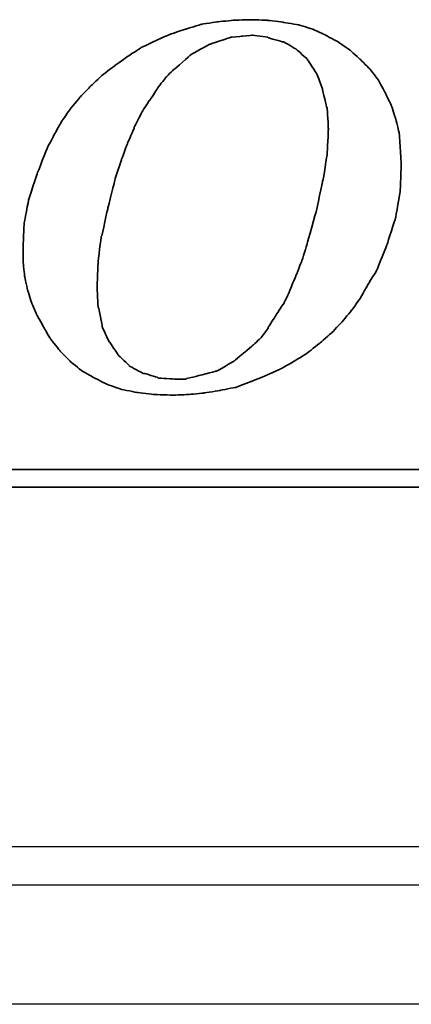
# Model space of a CAD drawing. Header units: millimetres. Extents: x 443 to 3685, y -1599 to 860.
# Tile 399 of 610: x 2854 to 2859, y -1260 to -1248. Entities that reach past the tile are written whole.
import ezdxf
from ezdxf.lldxf.tags import DXFTag

# ---------------------------------------------------------------- set-up
doc = ezdxf.new("R2010")
doc.units = ezdxf.units.MM
doc.layers.get('0').update_dxf_attribs({"linetype": 'CONTINUOUS'})
doc.layers.add('DIM', color=4, linetype='CONTINUOUS')
doc.layers.add('layer 1', color=7, linetype='CONTINUOUS')
tags = doc.linetypes.add('DASHED', pattern=[25.72, 12.86, -12.86]).pattern_tags.tags
tags[6:7] = [DXFTag(74, 4), DXFTag(75, 0), DXFTag(340, '0'), DXFTag(46, 0.0), DXFTag(50, 0.0), DXFTag(44, 0.0), DXFTag(45, 0.0)]
tags[4:5] = [DXFTag(74, 4), DXFTag(75, 0), DXFTag(340, '0'), DXFTag(46, 0.0), DXFTag(50, 0.0), DXFTag(44, 0.0), DXFTag(45, 0.0)]

# ---------------------------------------------------------------- blocks, each defined once
blk = doc.blocks.new('TBI MOTION logo(完整正式版)')
at = {"layer": 'layer 1', "color": 22, "lineweight": 35}
for points, knots in [([(35.79625, -6.98375), (35.79625, -6.98375), (36.23125, -7.43875), (36.23125, -7.43875), (36.23125, -7.43875), (36.23125, -7.43875), (36.75625, -7.87125), (36.75625, -7.87125), (36.75625, -7.87125), (36.75625, -7.87125), (37.33125, -8.20375), (37.33125, -8.20375), (37.33125, -8.20375), (37.33125, -8.20375), (37.95625, -8.51875), (37.95625, -8.51875), (37.95625, -8.51875), (37.95625, -8.51875), (38.62625, -8.75875), (38.62625, -8.75875), (38.62625, -8.75875), (38.62625, -8.75875), (39.37125, -8.90375), (39.37125, -8.90375), (39.37125, -8.90375), (39.37125, -8.90375), (40.14125, -8.99875), (40.14125, -8.99875), (40.14125, -8.99875), (40.14125, -8.99875), (41.02625, -9.02375), (41.02625, -9.02375), (41.02625, -9.02375), (41.02625, -9.02375), (41.74625, -8.99875), (41.74625, -8.99875), (41.74625, -8.99875), (41.74625, -8.99875), (42.46625, -8.92375), (42.46625, -8.92375), (42.46625, -8.92375), (42.46625, -8.92375), (43.21125, -8.80625), (43.21125, -8.80625), (43.21125, -8.80625), (43.21125, -8.80625), (43.93125, -8.66375), (43.93125, -8.66375), (43.93125, -8.66375), (43.93125, -8.66375), (44.62625, -8.39875), (44.62625, -8.39875), (44.62625, -8.39875), (44.62625, -8.39875), (45.29625, -8.13375), (45.29625, -8.13375), (45.29625, -8.13375), (45.29625, -8.13375), (45.94625, -7.84375), (45.94625, -7.84375), (45.94625, -7.84375), (45.94625, -7.84375), (46.61625, -7.46375), (46.61625, -7.46375), (46.61625, -7.46375), (46.61625, -7.46375), (47.24125, -7.07875), (47.24125, -7.07875), (47.24125, -7.07875), (47.24125, -7.07875), (47.81625, -6.62375), (47.81625, -6.62375), (47.81625, -6.62375), (47.81625, -6.62375), (48.36875, -6.14375), (48.36875, -6.14375), (48.36875, -6.14375), (48.36875, -6.14375), (48.84625, -5.64125), (48.84625, -5.64125), (48.84625, -5.64125), (48.84625, -5.64125), (49.32625, -5.06375), (49.32625, -5.06375), (49.32625, -5.06375), (49.32625, -5.06375), (49.71125, -4.51374), (49.71125, -4.51374), (49.71125, -4.51374), (49.71125, -4.51374), (50.09625, -3.83874), (50.09625, -3.83874), (50.09625, -3.83874), (50.09625, -3.83874), (50.48125, -3.21374), (50.48125, -3.21374), (50.48125, -3.21374), (50.48125, -3.21374), (50.96125, -1.99125), (50.96125, -1.99125), (50.96125, -1.99125), (50.96125, -1.99125), (51.34375, -0.81875), (51.34375, -0.81875), (51.34375, -0.81875), (51.34375, -0.81875), (51.56125, 0.45624), (51.56125, 0.45624), (51.56125, 0.45624), (51.56125, 0.45624), (51.60625, 1.67624), (51.60625, 1.67624), (51.60625, 1.67624), (51.60625, 1.67624), (51.56125, 2.44625), (51.56125, 2.44625), (51.56125, 2.44625), (51.56125, 2.44625), (51.51125, 3.14125), (51.51125, 3.14125), (51.51125, 3.14125), (51.51125, 3.14125), (51.34375, 3.81125), (51.34375, 3.81125), (51.34375, 3.81125), (51.34375, 3.81125), (51.15125, 4.41125), (51.15125, 4.41125), (51.15125, 4.41125), (51.15125, 4.41125), (50.86125, 5.01125), (50.86125, 5.01125), (50.86125, 5.01125), (50.86125, 5.01125), (50.55125, 5.58875), (50.55125, 5.58875), (50.55125, 5.58875), (50.55125, 5.58875), (50.16625, 6.09125), (50.16625, 6.09125), (50.16625, 6.09125), (50.16625, 6.09125), (49.71125, 6.54875), (49.71125, 6.54875), (49.71125, 6.54875), (49.71125, 6.54875), (49.23125, 6.98125), (49.23125, 6.98125), (49.23125, 6.98125), (49.23125, 6.98125), (48.67875, 7.36625), (48.67875, 7.36625), (48.67875, 7.36625), (48.67875, 7.36625), (48.10375, 7.67625), (48.10375, 7.67625), (48.10375, 7.67625), (48.10375, 7.67625), (47.48125, 7.96375), (47.48125, 7.96375), (47.48125, 7.96375), (47.48125, 7.96375), (46.85625, 8.15625), (46.85625, 8.15625), (46.85625, 8.15625), (46.85625, 8.15625), (46.13625, 8.27624), (46.13625, 8.27624), (46.13625, 8.27624), (46.13625, 8.27624), (45.39125, 8.37125), (45.39125, 8.37125), (45.39125, 8.37125), (45.39125, 8.37125), (44.62625, 8.39624), (44.62625, 8.39624), (44.62625, 8.39624), (44.62625, 8.39624), (43.83625, 8.37125), (43.83625, 8.37125), (43.83625, 8.37125), (43.83625, 8.37125), (43.09125, 8.30125), (43.09125, 8.30125), (43.09125, 8.30125), (43.09125, 8.30125), (42.32125, 8.18125), (42.32125, 8.18125), (42.32125, 8.18125), (42.32125, 8.18125), (41.62875, 7.96375), (41.62875, 7.96375), (41.62875, 7.96375), (41.62875, 7.96375), (40.90625, 7.72625), (40.90625, 7.72625), (40.90625, 7.72625), (40.90625, 7.72625), (40.23624, 7.43625), (40.23624, 7.43625), (40.23624, 7.43625), (40.23624, 7.43625), (39.54124, 7.10125), (39.54124, 7.10125), (39.54124, 7.10125), (39.54124, 7.10125), (38.91625, 6.69125), (38.91625, 6.69125), (38.91625, 6.69125), (38.91625, 6.69125), (38.31625, 6.26125), (38.31625, 6.26125), (38.31625, 6.26125), (38.31625, 6.26125), (37.69125, 5.78125), (37.69125, 5.78125), (37.69125, 5.78125), (37.69125, 5.78125), (37.18625, 5.30125), (37.18625, 5.30125), (37.18625, 5.30125), (37.18625, 5.30125), (36.70625, 4.79624), (36.70625, 4.79624), (36.70625, 4.79624), (36.70625, 4.79624), (36.23125, 4.22125), (36.23125, 4.22125), (36.23125, 4.22125), (36.23125, 4.22125), (35.87124, 3.69375), (35.87124, 3.69375), (35.87124, 3.69375), (35.87124, 3.69375), (35.53125, 3.09125), (35.53125, 3.09125), (35.53125, 3.09125), (35.53125, 3.09125), (35.19875, 2.47125), (35.19875, 2.47125), (35.19875, 2.47125), (35.19875, 2.47125), (34.71625, 1.24625), (34.71625, 1.24625), (34.71625, 1.24625), (34.71625, 1.24625), (34.33125, 0.06874), (34.33125, 0.06874), (34.33125, 0.06874), (34.33125, 0.06874), (34.11625, -1.07875), (34.11625, -1.07875), (34.11625, -1.07875), (34.11625, -1.07875), (34.07125, -2.15875), (34.07125, -2.15875), (34.07125, -2.15875), (34.07125, -2.15875), (34.07125, -2.85375), (34.07125, -2.85375), (34.07125, -2.85375), (34.07125, -2.85375), (34.14125, -3.50375), (34.14125, -3.50375), (34.14125, -3.50375), (34.14125, -3.50375), (34.28625, -4.17375), (34.28625, -4.17375), (34.28625, -4.17375), (34.28625, -4.17375), (34.47625, -4.77624), (34.47625, -4.77624), (34.47625, -4.77624), (34.47625, -4.77624), (34.71625, -5.32625), (34.71625, -5.32625), (34.71625, -5.32625), (34.71625, -5.32625), (35.05375, -5.92875), (35.05375, -5.92875), (35.05375, -5.92875), (35.05375, -5.92875), (35.36375, -6.45375), (35.36375, -6.45375), (35.36375, -6.45375), (35.36375, -6.45375), (35.79625, -6.98375), (35.79625, -6.98375)], [0, 0, 0, 0, 0.01388889, 0.01388889, 0.01388889, 0.0138889, 0.02777778, 0.02777778, 0.02777778, 0.02777779, 0.04166667, 0.04166667, 0.04166667, 0.04166668, 0.05555556, 0.05555556, 0.05555556, 0.05555557, 0.06944444, 0.06944444, 0.06944444, 0.06944445, 0.08333333, 0.08333333, 0.08333333, 0.08333334, 0.09722222, 0.09722222, 0.09722222, 0.09722223, 0.11111111, 0.11111111, 0.11111111, 0.11111112, 0.125, 0.125, 0.125, 0.12500001, 0.13888889, 0.13888889, 0.13888889, 0.1388889, 0.15277778, 0.15277778, 0.15277778, 0.15277779, 0.16666667, 0.16666667, 0.16666667, 0.16666668, 0.18055556, 0.18055556, 0.18055556, 0.18055557, 0.19444444, 0.19444444, 0.19444444, 0.19444445, 0.20833333, 0.20833333, 0.20833333, 0.20833334, 0.22222222, 0.22222222, 0.22222222, 0.22222223, 0.23611111, 0.23611111, 0.23611111, 0.23611112, 0.25, 0.25, 0.25, 0.25000001, 0.26388889, 0.26388889, 0.26388889, 0.2638889, 0.27777778, 0.27777778, 0.27777778, 0.27777779, 0.29166667, 0.29166667, 0.29166667, 0.29166668, 0.30555556, 0.30555556, 0.30555556, 0.30555557, 0.31944444, 0.31944444, 0.31944444, 0.31944445, 0.33333333, 0.33333333, 0.33333333, 0.33333334, 0.34722222, 0.34722222, 0.34722222, 0.34722223, 0.36111111, 0.36111111, 0.36111111, 0.36111112, 0.375, 0.375, 0.375, 0.37500001, 0.38888889, 0.38888889, 0.38888889, 0.3888889, 0.40277778, 0.40277778, 0.40277778, 0.40277779, 0.41666667, 0.41666667, 0.41666667, 0.41666668, 0.43055556, 0.43055556, 0.43055556, 0.43055557, 0.44444444, 0.44444444, 0.44444444, 0.44444445, 0.45833333, 0.45833333, 0.45833333, 0.45833334, 0.47222222, 0.47222222, 0.47222222, 0.47222223, 0.48611111, 0.48611111, 0.48611111, 0.48611112, 0.5, 0.5, 0.5, 0.50000001, 0.51388889, 0.51388889, 0.51388889, 0.5138889, 0.52777778, 0.52777778, 0.52777778, 0.52777779, 0.54166667, 0.54166667, 0.54166667, 0.54166668, 0.55555556, 0.55555556, 0.55555556, 0.55555557, 0.56944444, 0.56944444, 0.56944444, 0.56944445, 0.58333333, 0.58333333, 0.58333333, 0.58333334, 0.59722222, 0.59722222, 0.59722222, 0.59722223, 0.61111111, 0.61111111, 0.61111111, 0.61111112, 0.625, 0.625, 0.625, 0.62500001, 0.63888889, 0.63888889, 0.63888889, 0.6388889, 0.65277778, 0.65277778, 0.65277778, 0.65277779, 0.66666667, 0.66666667, 0.66666667, 0.66666668, 0.68055556, 0.68055556, 0.68055556, 0.68055557, 0.69444444, 0.69444444, 0.69444444, 0.69444445, 0.70833333, 0.70833333, 0.70833333, 0.70833334, 0.72222222, 0.72222222, 0.72222222, 0.72222223, 0.73611111, 0.73611111, 0.73611111, 0.73611112, 0.75, 0.75, 0.75, 0.75000001, 0.76388889, 0.76388889, 0.76388889, 0.7638889, 0.77777778, 0.77777778, 0.77777778, 0.77777779, 0.79166667, 0.79166667, 0.79166667, 0.79166668, 0.80555556, 0.80555556, 0.80555556, 0.80555557, 0.81944444, 0.81944444, 0.81944444, 0.81944445, 0.83333333, 0.83333333, 0.83333333, 0.83333334, 0.84722222, 0.84722222, 0.84722222, 0.84722223, 0.86111111, 0.86111111, 0.86111111, 0.86111112, 0.875, 0.875, 0.875, 0.87500001, 0.88888889, 0.88888889, 0.88888889, 0.8888889, 0.90277778, 0.90277778, 0.90277778, 0.90277779, 0.91666667, 0.91666667, 0.91666667, 0.91666668, 0.93055556, 0.93055556, 0.93055556, 0.93055557, 0.94444444, 0.94444444, 0.94444444, 0.94444445, 0.95833333, 0.95833333, 0.95833333, 0.95833334, 0.97222222, 0.97222222, 0.97222222, 0.97222223, 0.98611111, 0.98611111, 0.98611111, 0.98611112, 1, 1, 1, 1]), ([(38.33875, 1.03124), (38.33875, 1.03124), (38.62625, 1.89625), (38.62625, 1.89625), (38.62625, 1.89625), (38.62625, 1.89625), (38.91625, 2.66375), (38.91625, 2.66375), (38.91625, 2.66375), (38.91625, 2.66375), (39.22625, 3.38125), (39.22625, 3.38125), (39.22625, 3.38125), (39.22625, 3.38125), (39.22625, 3.40624), (39.22625, 3.40624), (39.22625, 3.40624), (39.22625, 3.40624), (39.56124, 4.07624), (39.56124, 4.07624), (39.56124, 4.07624), (39.56124, 4.07624), (39.92125, 4.65125), (39.92125, 4.65125), (39.92125, 4.65125), (39.92125, 4.65125), (39.94625, 4.65125), (39.94625, 4.65125), (39.94625, 4.65125), (39.94625, 4.65125), (40.28125, 5.17875), (40.28125, 5.17875), (40.28125, 5.17875), (40.28125, 5.17875), (40.28125, 5.20375), (40.28125, 5.20375), (40.28125, 5.20375), (40.28125, 5.20375), (40.66875, 5.68625), (40.66875, 5.68625), (40.66875, 5.68625), (40.66875, 5.68625), (40.66875, 5.70625), (40.66875, 5.70625), (40.66875, 5.70625), (40.66875, 5.70625), (41.05124, 6.09125), (41.05124, 6.09125), (41.05124, 6.09125), (41.05124, 6.09125), (41.07625, 6.09125), (41.07625, 6.09125), (41.07625, 6.09125), (41.07625, 6.09125), (41.84125, 6.76625), (41.84125, 6.76625), (41.84125, 6.76625), (41.84125, 6.76625), (41.86625, 6.78625), (41.86625, 6.78625), (41.86625, 6.78625), (41.86625, 6.78625), (42.73125, 7.26624), (42.73125, 7.26624), (42.73125, 7.26624), (42.73125, 7.26624), (42.75625, 7.26624), (42.75625, 7.26624), (42.75625, 7.26624), (42.75625, 7.26624), (43.18625, 7.41125), (43.18625, 7.41125), (43.18625, 7.41125), (43.18625, 7.41125), (43.64125, 7.55625), (43.64125, 7.55625), (43.64125, 7.55625), (43.64125, 7.55625), (43.66625, 7.55625), (43.66625, 7.55625), (43.66625, 7.55625), (43.66625, 7.55625), (43.69125, 7.58124), (43.69125, 7.58124), (43.69125, 7.58124), (43.69125, 7.58124), (44.19125, 7.62625), (44.19125, 7.62625), (44.19125, 7.62625), (44.19125, 7.62625), (44.67125, 7.67625), (44.67125, 7.67625), (44.67125, 7.67625), (44.67125, 7.67625), (44.69625, 7.67625), (44.69625, 7.67625), (44.69625, 7.67625), (44.69625, 7.67625), (45.41875, 7.58124), (45.41875, 7.58124), (45.41875, 7.58124), (45.41875, 7.58124), (45.44125, 7.55625), (45.44125, 7.55625), (45.44125, 7.55625), (45.44125, 7.55625), (46.11125, 7.36625), (46.11125, 7.36625), (46.11125, 7.36625), (46.11125, 7.36625), (46.13625, 7.36625), (46.13625, 7.36625), (46.13625, 7.36625), (46.13625, 7.36625), (46.15875, 7.36625), (46.15875, 7.36625), (46.15875, 7.36625), (46.15875, 7.36625), (46.73625, 7.02624), (46.73625, 7.02624), (46.73625, 7.02624), (46.73625, 7.02624), (46.76125, 7.00624), (46.76125, 7.00624), (46.76125, 7.00624), (46.76125, 7.00624), (47.24125, 6.57124), (47.24125, 6.57124), (47.24125, 6.57124), (47.24125, 6.57124), (47.26625, 6.54875), (47.26625, 6.54875), (47.26625, 6.54875), (47.26625, 6.54875), (47.26625, 6.52375), (47.26625, 6.52375), (47.26625, 6.52375), (47.26625, 6.52375), (47.67375, 5.89875), (47.67375, 5.89875), (47.67375, 5.89875), (47.67375, 5.89875), (47.69625, 5.89875), (47.69625, 5.89875), (47.69625, 5.89875), (47.69625, 5.89875), (47.69625, 5.87625), (47.69625, 5.87625), (47.69625, 5.87625), (47.69625, 5.87625), (47.96125, 5.15625), (47.96125, 5.15625), (47.96125, 5.15625), (47.96125, 5.15625), (47.96125, 5.13125), (47.96125, 5.13125), (47.96125, 5.13125), (47.96125, 5.13125), (48.15125, 4.31875), (48.15125, 4.31875), (48.15125, 4.31875), (48.15125, 4.31875), (48.17625, 4.31875), (48.17625, 4.31875), (48.17625, 4.31875), (48.17625, 4.31875), (48.17625, 4.29125), (48.17625, 4.29125), (48.17625, 4.29125), (48.17625, 4.29125), (48.22625, 3.33125), (48.22625, 3.33125), (48.22625, 3.33125), (48.22625, 3.33125), (48.22625, 3.30875), (48.22625, 3.30875), (48.22625, 3.30875), (48.22625, 3.30875), (48.17625, 2.20624), (48.17625, 2.20624), (48.17625, 2.20624), (48.17625, 2.20624), (48.17625, 2.18124), (48.17625, 2.18124), (48.17625, 2.18124), (48.17625, 2.18124), (47.98375, 0.93624), (47.98375, 0.93624), (47.98375, 0.93624), (47.98375, 0.93624), (47.96125, 0.93624), (47.96125, 0.93624), (47.96125, 0.93624), (47.96125, 0.93624), (47.67375, -0.45874), (47.67375, -0.45874), (47.67375, -0.45874), (47.67375, -0.45874), (47.24125, -1.99125), (47.24125, -1.99125), (47.24125, -1.99125), (47.24125, -1.99125), (47.24125, -2.01874), (47.24125, -2.01874), (47.24125, -2.01874), (47.24125, -2.01874), (47.00125, -2.78375), (47.00125, -2.78375), (47.00125, -2.78375), (47.00125, -2.78375), (46.71125, -3.50375), (46.71125, -3.50375), (46.71125, -3.50375), (46.71125, -3.50375), (46.42625, -4.19875), (46.42625, -4.19875), (46.42625, -4.19875), (46.42625, -4.19875), (46.42625, -4.22375), (46.42625, -4.22375), (46.42625, -4.22375), (46.42625, -4.22375), (46.13625, -4.82374), (46.13625, -4.82374), (46.13625, -4.82374), (46.13625, -4.82374), (46.11125, -4.82374), (46.11125, -4.82374), (46.11125, -4.82374), (46.11125, -4.82374), (45.77625, -5.35125), (45.77625, -5.35125), (45.77625, -5.35125), (45.77625, -5.35125), (45.44125, -5.87875), (45.44125, -5.87875), (45.44125, -5.87875), (45.44125, -5.87875), (45.44125, -5.90375), (45.44125, -5.90375), (45.44125, -5.90375), (45.44125, -5.90375), (45.10625, -6.35875), (45.10625, -6.35875), (45.10625, -6.35875), (45.10625, -6.35875), (45.08125, -6.38375), (45.08125, -6.38375), (45.08125, -6.38375), (45.08125, -6.38375), (44.69625, -6.74375), (44.69625, -6.74375), (44.69625, -6.74375), (44.69625, -6.74375), (43.88375, -7.41625), (43.88375, -7.41625), (43.88375, -7.41625), (43.88375, -7.41625), (43.85625, -7.43875), (43.85625, -7.43875), (43.85625, -7.43875), (43.85625, -7.43875), (43.04125, -7.91875), (43.04125, -7.91875), (43.04125, -7.91875), (43.04125, -7.91875), (43.01625, -7.91875), (43.01625, -7.91875), (43.01625, -7.91875), (43.01625, -7.91875), (42.99625, -7.91875), (42.99625, -7.91875), (42.99625, -7.91875), (42.99625, -7.91875), (42.08125, -8.15875), (42.08125, -8.15875), (42.08125, -8.15875), (42.08125, -8.15875), (41.65125, -8.25625), (41.65125, -8.25625), (41.65125, -8.25625), (41.65125, -8.25625), (41.62875, -8.27875), (41.62875, -8.27875), (41.62875, -8.27875), (41.62875, -8.27875), (41.60125, -8.27875), (41.60125, -8.27875), (41.60125, -8.27875), (41.60125, -8.27875), (41.12125, -8.27875), (41.12125, -8.27875), (41.12125, -8.27875), (41.12125, -8.27875), (40.35624, -8.23125), (40.35624, -8.23125), (40.35624, -8.23125), (40.35624, -8.23125), (40.33125, -8.23125), (40.33125, -8.23125), (40.33125, -8.23125), (40.33125, -8.23125), (40.30625, -8.20375), (40.30625, -8.20375), (40.30625, -8.20375), (40.30625, -8.20375), (39.68375, -8.01375), (39.68375, -8.01375), (39.68375, -8.01375), (39.68375, -8.01375), (39.66124, -8.01375), (39.66124, -8.01375), (39.66124, -8.01375), (39.66124, -8.01375), (39.63625, -8.01375), (39.63625, -8.01375), (39.63625, -8.01375), (39.63625, -8.01375), (39.01125, -7.67875), (39.01125, -7.67875), (39.01125, -7.67875), (39.01125, -7.67875), (38.98875, -7.65375), (38.98875, -7.65375), (38.98875, -7.65375), (38.98875, -7.65375), (38.48625, -7.17375), (38.48625, -7.17375), (38.48625, -7.17375), (38.48625, -7.17375), (38.45875, -7.14875), (38.45875, -7.14875), (38.45875, -7.14875), (38.45875, -7.14875), (38.45875, -7.12875), (38.45875, -7.12875), (38.45875, -7.12875), (38.45875, -7.12875), (38.07625, -6.54875), (38.07625, -6.54875), (38.07625, -6.54875), (38.07625, -6.54875), (38.05125, -6.54875), (38.05125, -6.54875), (38.05125, -6.54875), (38.05125, -6.54875), (38.05125, -6.52875), (38.05125, -6.52875), (38.05125, -6.52875), (38.05125, -6.52875), (37.74125, -5.85375), (37.74125, -5.85375), (37.74125, -5.85375), (37.74125, -5.85375), (37.74125, -5.82875), (37.74125, -5.82875), (37.74125, -5.82875), (37.74125, -5.82875), (37.57375, -4.96875), (37.57375, -4.96875), (37.57375, -4.96875), (37.57375, -4.96875), (37.54625, -4.94375), (37.54625, -4.94375), (37.54625, -4.94375), (37.54625, -4.94375), (37.50125, -4.03375), (37.50125, -4.03375), (37.50125, -4.03375), (37.50125, -4.03375), (37.50125, -4.00875), (37.50125, -4.00875), (37.50125, -4.00875), (37.50125, -4.00875), (37.54625, -2.85375), (37.54625, -2.85375), (37.54625, -2.85375), (37.54625, -2.85375), (37.69125, -1.65875), (37.69125, -1.65875), (37.69125, -1.65875), (37.69125, -1.65875), (37.71624, -1.63375), (37.71624, -1.63375), (37.71624, -1.63375), (37.71624, -1.63375), (38.00375, -0.33875), (38.00375, -0.33875), (38.00375, -0.33875), (38.00375, -0.33875), (38.33875, 1.00624), (38.33875, 1.00624), (38.33875, 1.00624), (38.33875, 1.00624), (38.33875, 1.03124), (38.33875, 1.03124)], [0, 0, 0, 0, 0.01010101, 0.01010101, 0.01010101, 0.01010102, 0.02020202, 0.02020202, 0.02020202, 0.02020203, 0.03030303, 0.03030303, 0.03030303, 0.03030304, 0.04040404, 0.04040404, 0.04040404, 0.04040405, 0.05050505, 0.05050505, 0.05050505, 0.05050506, 0.06060606, 0.06060606, 0.06060606, 0.06060607, 0.07070707, 0.07070707, 0.07070707, 0.07070708, 0.08080808, 0.08080808, 0.08080808, 0.08080809, 0.09090909, 0.09090909, 0.09090909, 0.0909091, 0.1010101, 0.1010101, 0.1010101, 0.10101011, 0.11111111, 0.11111111, 0.11111111, 0.11111112, 0.12121212, 0.12121212, 0.12121212, 0.12121213, 0.13131313, 0.13131313, 0.13131313, 0.13131314, 0.14141414, 0.14141414, 0.14141414, 0.14141415, 0.15151515, 0.15151515, 0.15151515, 0.15151516, 0.16161616, 0.16161616, 0.16161616, 0.16161617, 0.17171717, 0.17171717, 0.17171717, 0.17171718, 0.18181818, 0.18181818, 0.18181818, 0.18181819, 0.19191919, 0.19191919, 0.19191919, 0.1919192, 0.2020202, 0.2020202, 0.2020202, 0.20202021, 0.21212121, 0.21212121, 0.21212121, 0.21212122, 0.22222222, 0.22222222, 0.22222222, 0.22222223, 0.23232323, 0.23232323, 0.23232323, 0.23232324, 0.24242424, 0.24242424, 0.24242424, 0.24242425, 0.25252525, 0.25252525, 0.25252525, 0.25252526, 0.26262626, 0.26262626, 0.26262626, 0.26262627, 0.27272727, 0.27272727, 0.27272727, 0.27272728, 0.28282828, 0.28282828, 0.28282828, 0.28282829, 0.29292929, 0.29292929, 0.29292929, 0.2929293, 0.3030303, 0.3030303, 0.3030303, 0.30303031, 0.31313131, 0.31313131, 0.31313131, 0.31313132, 0.32323232, 0.32323232, 0.32323232, 0.32323233, 0.33333333, 0.33333333, 0.33333333, 0.33333334, 0.34343434, 0.34343434, 0.34343434, 0.34343435, 0.35353535, 0.35353535, 0.35353535, 0.35353536, 0.36363636, 0.36363636, 0.36363636, 0.36363637, 0.37373737, 0.37373737, 0.37373737, 0.37373738, 0.38383838, 0.38383838, 0.38383838, 0.38383839, 0.39393939, 0.39393939, 0.39393939, 0.3939394, 0.4040404, 0.4040404, 0.4040404, 0.40404041, 0.41414141, 0.41414141, 0.41414141, 0.41414142, 0.42424242, 0.42424242, 0.42424242, 0.42424243, 0.43434343, 0.43434343, 0.43434343, 0.43434344, 0.44444444, 0.44444444, 0.44444444, 0.44444445, 0.45454545, 0.45454545, 0.45454545, 0.45454546, 0.46464646, 0.46464646, 0.46464646, 0.46464647, 0.47474747, 0.47474747, 0.47474747, 0.47474748, 0.48484848, 0.48484848, 0.48484848, 0.48484849, 0.49494949, 0.49494949, 0.49494949, 0.4949495, 0.50505051, 0.50505051, 0.50505051, 0.50505052, 0.51515152, 0.51515152, 0.51515152, 0.51515153, 0.52525253, 0.52525253, 0.52525253, 0.52525254, 0.53535354, 0.53535354, 0.53535354, 0.53535355, 0.54545455, 0.54545455, 0.54545455, 0.54545456, 0.55555556, 0.55555556, 0.55555556, 0.55555557, 0.56565657, 0.56565657, 0.56565657, 0.56565658, 0.57575758, 0.57575758, 0.57575758, 0.57575759, 0.58585859, 0.58585859, 0.58585859, 0.5858586, 0.5959596, 0.5959596, 0.5959596, 0.59595961, 0.60606061, 0.60606061, 0.60606061, 0.60606062, 0.61616162, 0.61616162, 0.61616162, 0.61616163, 0.62626263, 0.62626263, 0.62626263, 0.62626264, 0.63636364, 0.63636364, 0.63636364, 0.63636365, 0.64646465, 0.64646465, 0.64646465, 0.64646466, 0.65656566, 0.65656566, 0.65656566, 0.65656567, 0.66666667, 0.66666667, 0.66666667, 0.66666668, 0.67676768, 0.67676768, 0.67676768, 0.67676769, 0.68686869, 0.68686869, 0.68686869, 0.6868687, 0.6969697, 0.6969697, 0.6969697, 0.69696971, 0.70707071, 0.70707071, 0.70707071, 0.70707072, 0.71717172, 0.71717172, 0.71717172, 0.71717173, 0.72727273, 0.72727273, 0.72727273, 0.72727274, 0.73737374, 0.73737374, 0.73737374, 0.73737375, 0.74747475, 0.74747475, 0.74747475, 0.74747476, 0.75757576, 0.75757576, 0.75757576, 0.75757577, 0.76767677, 0.76767677, 0.76767677, 0.76767678, 0.77777778, 0.77777778, 0.77777778, 0.77777779, 0.78787879, 0.78787879, 0.78787879, 0.7878788, 0.7979798, 0.7979798, 0.7979798, 0.79797981, 0.80808081, 0.80808081, 0.80808081, 0.80808082, 0.81818182, 0.81818182, 0.81818182, 0.81818183, 0.82828283, 0.82828283, 0.82828283, 0.82828284, 0.83838384, 0.83838384, 0.83838384, 0.83838385, 0.84848485, 0.84848485, 0.84848485, 0.84848486, 0.85858586, 0.85858586, 0.85858586, 0.85858587, 0.86868687, 0.86868687, 0.86868687, 0.86868688, 0.87878788, 0.87878788, 0.87878788, 0.87878789, 0.88888889, 0.88888889, 0.88888889, 0.8888889, 0.8989899, 0.8989899, 0.8989899, 0.89898991, 0.90909091, 0.90909091, 0.90909091, 0.90909092, 0.91919192, 0.91919192, 0.91919192, 0.91919193, 0.92929293, 0.92929293, 0.92929293, 0.92929294, 0.93939394, 0.93939394, 0.93939394, 0.93939395, 0.94949495, 0.94949495, 0.94949495, 0.94949496, 0.95959596, 0.95959596, 0.95959596, 0.95959597, 0.96969697, 0.96969697, 0.96969697, 0.96969698, 0.97979798, 0.97979798, 0.97979798, 0.97979799, 0.98989899, 0.98989899, 0.98989899, 0.989899, 1, 1, 1, 1]), ([(75.90875, -9.47875), (75.90875, -9.47875), (75.90875, -12.28625), (75.90875, -12.28625), (75.90875, -12.28625), (75.90875, -12.28625), (75.90875, -12.47875), (75.90875, -12.47875), (75.90875, -12.47875), (75.90875, -12.47875), (75.71625, -12.47875), (75.71625, -12.47875), (75.71625, -12.47875), (75.71625, -12.47875), (-88.32875, -12.47875), (-88.32875, -12.47875), (-88.32875, -12.47875), (-88.32875, -12.47875), (-88.32875, -13.29375), (-88.32875, -13.29375), (-88.32875, -13.29375), (-88.32875, -13.29375), (82.89125, -13.29375), (82.89125, -13.29375), (82.89125, -13.29375), (82.89125, -13.29375), (75.90875, -9.47875), (75.90875, -9.47875)], [0, 0, 0, 0, 0.14285714, 0.14285714, 0.14285714, 0.14285715, 0.28571429, 0.28571429, 0.28571429, 0.2857143, 0.42857143, 0.42857143, 0.42857143, 0.42857144, 0.57142857, 0.57142857, 0.57142857, 0.57142858, 0.71428571, 0.71428571, 0.71428571, 0.71428572, 0.85714286, 0.85714286, 0.85714286, 0.85714287, 1, 1, 1, 1])]:
    blk.add_open_spline(points, degree=3, knots=knots, dxfattribs=at)

msp = doc.modelspace()

# ---------------------------------------------------------------- linework, layer by layer
at = {"linetype": 'Continuous'}
msp.add_line((2987.645, -1258.321), (2729.157, -1258.321), dxfattribs=at)
at = {"linetype": 'DASHED'}
msp.add_line((2987.152, -1260.37), (2729.157, -1260.371), dxfattribs=at)
at = {"linetype": 'Continuous'}
msp.add_open_spline([(2987.525, -1258.821), (2729.157, -1258.821)], degree=1, dxfattribs=at)

# ---------------------------------------------------------------- block references
at = {"layer": 'DIM', "color": 7, "xscale": 0.2802190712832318, "yscale": 0.2802190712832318, "zscale": 0.2802190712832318}
msp.add_blockref('TBI MOTION logo(完整正式版)', (2844.335, -1249.92), dxfattribs=at)

doc.saveas('drawing.dxf')
